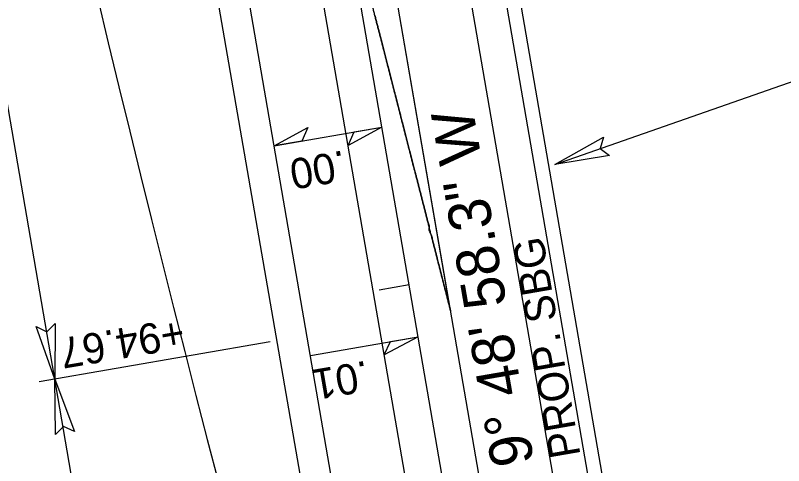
# Model space of a CAD drawing. Extents: x 472216 to 481979, y 489069 to 507339.
# Drawn here: x 478350.7 to 478477.1, y 495204.6 to 495278.7 of the extents above; entities that cross this region are included whole.
import ezdxf

# ---------------------------------------------------------------- set-up
doc = ezdxf.new("R2010")
doc.units = 0
for name, color, linetype in [('Prop Drainage Structure Drop Inlet Grate 2 Narrow Slots and Sag Grates 840 24 CELL', 7, 'Continuous'), ('Prop Drainage Structure Drop Inlet Grate 2 Wide Slots and Sag Grates 840 22 Label', 7, 'Continuous'), ('Prop Drainage Structure Outlet Berm Ditch 850 10 CELL', 7, 'Continuous'), ('Prop Drainage Structure Pipe CSP 15in', 7, 'Continuous'), ('Prop Drainage Structure Pipe RCP 15in Class III Label', 7, 'Continuous'), ('Prop Drainage Structure Pipe RCP 24in Class III Label', 7, 'Continuous'), ('Prop Drainage Structure Tops and Inverts LABEL', 7, 'Continuous'), ('Prop Earthen Structure False Sump CELL', 7, 'Continuous'), ('Prop Erosion Embankment Toe Protection CELL', 7, 'Continuous'), ('Sheet Block Revision CELL', 7, 'Continuous'), ('Sheet North Arrow Point CELL', 7, 'Continuous'), ('Sheet PE Seal Cell', 7, 'Continuous'), ('Sheet Plan And Profile CELL', 7, 'Continuous')]:
    doc.layers.add(name, color=color, linetype=linetype)

msp = doc.modelspace()

# ---------------------------------------------------------------- linework, layer by layer
at = {"layer": 'Prop Drainage Structure Drop Inlet Grate 2 Narrow Slots and Sag Grates 840 24 CELL'}
for points in [[(478393.23569508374, 495257.23309415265), (478398.80687809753, 495260.22674072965), (478397.7929840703, 495258.02160039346)], [(478410.9721711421, 495260.3018751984), (478405.4009881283, 495257.3082286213), (478406.4148821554, 495259.5133689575)], [(478416.93924539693, 495225.8142828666), (478411.36806238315, 495222.82063628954), (478412.38195641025, 495225.0257766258)]]:
    msp.add_lwpolyline(points, close=True, dxfattribs=at)
at = {"layer": 'Prop Drainage Structure Drop Inlet Grate 2 Wide Slots and Sag Grates 840 22 Label'}
for p, q in [((478393.2356950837, 495257.23309415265), (478410.9721711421, 495260.3018751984)), ((478399.20276933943, 495222.74550182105), (478416.93924539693, 495225.8142828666))]:
    msp.add_line(p, q, dxfattribs=at)
at = {"layer": 'Prop Drainage Structure Outlet Berm Ditch 850 10 CELL'}
for points in [[(478448.45988929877, 495255.6645094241), (478439.45206622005, 495254.16063995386), (478447.46857099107, 495258.6548752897), (478446.9103718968, 495256.7651891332)], [(478357.1859936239, 495227.9718257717), (478357.15327096, 495218.83938747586), (478354.0714894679, 495227.49762764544), (478355.8403591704, 495226.62952628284)], [(478357.26770277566, 495209.7076075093), (478357.15327095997, 495218.8393874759), (478360.37416188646, 495210.23192782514), (478358.59153417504, 495211.07141483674)]]:
    msp.add_lwpolyline(points, close=True, dxfattribs=at)
at = {"layer": 'Prop Drainage Structure Pipe RCP 15in Class III Label'}
for p, q in [((478440.75339944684, 495123.3699675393), (478402.71952762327, 495343.1923813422)), ((478422.2853844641, 495230.1086043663), (478402.71952762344, 495343.1923813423)), ((478422.2853844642, 495230.1086043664), (478402.7195276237, 495343.1923813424)), ((478428.92908207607, 495121.3241135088), (478390.8952102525, 495341.1465273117)), ((478418.13010749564, 495246.30395025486), (478418.15149432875, 495246.2205942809)), ((478422.14555012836, 495230.6536138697), (478422.2853844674, 495230.10860435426))]:
    msp.add_line(p, q, dxfattribs=at)
for points in [[(478409.8195535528, 495278.6946420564), (478409.6510963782, 495279.3512101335), (478409.4826392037, 495280.00777821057), (478409.3141820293, 495280.6643462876), (478409.1457248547, 495281.32091436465), (478408.9772676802, 495281.97748244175), (478408.8088105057, 495282.6340505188), (478408.64035333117, 495283.2906185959), (478408.47189615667, 495283.94718667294), (478408.3034389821, 495284.60375475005), (478408.1349818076, 495285.2603228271), (478407.96652463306, 495285.91689090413), (478407.79806745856, 495286.5734589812), (478407.62961028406, 495287.2300270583), (478407.4611531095, 495287.88659513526), (478407.292695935, 495288.54316321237), (478407.12423876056, 495289.1997312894), (478406.95578158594, 495289.8562993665), (478406.78732441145, 495290.5128674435), (478406.618867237, 495291.16943552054), (478406.4504100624, 495291.82600359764), (478406.2819528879, 495292.48257167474), (478406.1134957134, 495293.1391397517), (478405.94503853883, 495293.79570782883), (478405.77658136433, 495294.4522759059), (478405.6081241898, 495295.108843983), (478405.4396670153, 495295.76541206), (478405.2712098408, 495296.42198013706), (478405.1027526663, 495297.0785482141), (478404.9342954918, 495297.73511629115), (478404.7658383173, 495298.39168436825), (478404.5973811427, 495299.0482524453), (478404.4289239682, 495299.7048205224), (478404.26046679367, 495300.3613885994), (478404.09200961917, 495301.0179566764), (478403.9235524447, 495301.67452475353), (478403.7550952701, 495302.33109283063), (478403.5866380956, 495302.9876609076), (478403.4181809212, 495303.64422898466), (478403.24972374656, 495304.3007970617), (478403.08126657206, 495304.9573651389), (478402.91280939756, 495305.6139332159), (478402.744352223, 495306.27050129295), (478402.5758950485, 495306.92706937), (478402.40743787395, 495307.5836374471), (478402.23898069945, 495308.24020552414), (478402.07052352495, 495308.8967736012), (478401.9020663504, 495309.5533416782), (478401.73360917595, 495310.2099097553), (478401.5651520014, 495310.8664778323), (478401.39669482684, 495311.5230459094), (478401.2282376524, 495312.17961398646), (478401.0597804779, 495312.8361820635), (478400.89132330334, 495313.49275014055), (478400.7228661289, 495314.1493182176), (478400.5544089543, 495314.80588629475), (478400.3859517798, 495315.46245437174), (478400.2174946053, 495316.11902244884), (478400.0490374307, 495316.7755905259), (478399.8805802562, 495317.432158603), (478399.7121230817, 495318.08872668), (478399.5436659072, 495318.7452947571), (478399.3752087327, 495319.4018628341), (478399.2067515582, 495320.0584309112), (478399.0382943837, 495320.7149989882), (478398.8698372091, 495321.3715670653), (478398.70138003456, 495322.02813514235), (478398.5329228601, 495322.68470321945), (478398.36446568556, 495323.34127129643), (478398.196008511, 495323.99783937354), (478398.02755133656, 495324.6544074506), (478397.859094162, 495325.3109755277), (478397.69063698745, 495325.96754360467), (478397.52217981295, 495326.62411168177), (478397.35372263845, 495327.2806797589)], [(478409.81955355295, 495278.69464205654), (478409.6510963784, 495279.35121013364), (478409.4826392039, 495280.0077782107), (478409.31418202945, 495280.6643462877), (478409.1457248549, 495281.32091436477), (478408.9772676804, 495281.9774824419), (478408.8088105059, 495282.6340505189), (478408.64035333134, 495283.290618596), (478408.47189615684, 495283.94718667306), (478408.30343898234, 495284.60375475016), (478408.1349818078, 495285.2603228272), (478407.96652463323, 495285.91689090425), (478407.79806745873, 495286.5734589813), (478407.62961028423, 495287.2300270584), (478407.4611531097, 495287.8865951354), (478407.2926959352, 495288.5431632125), (478407.12423876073, 495289.1997312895), (478406.9557815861, 495289.8562993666), (478406.7873244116, 495290.5128674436), (478406.6188672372, 495291.16943552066), (478406.45041006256, 495291.82600359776), (478406.28195288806, 495292.48257167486), (478406.11349571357, 495293.13913975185), (478405.945038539, 495293.79570782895), (478405.7765813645, 495294.452275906), (478405.60812419, 495295.10884398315), (478405.43966701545, 495295.76541206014), (478405.27120984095, 495296.4219801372), (478405.10275266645, 495297.0785482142), (478404.93429549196, 495297.73511629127), (478404.76583831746, 495298.39168436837), (478404.5973811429, 495299.0482524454), (478404.4289239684, 495299.7048205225), (478404.26046679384, 495300.3613885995), (478404.09200961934, 495301.01795667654), (478403.9235524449, 495301.67452475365), (478403.7550952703, 495302.33109283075), (478403.5866380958, 495302.98766090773), (478403.41818092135, 495303.6442289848), (478403.24972374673, 495304.3007970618), (478403.08126657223, 495304.95736513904), (478402.9128093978, 495305.613933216), (478402.7443522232, 495306.27050129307), (478402.5758950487, 495306.9270693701), (478402.4074378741, 495307.5836374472), (478402.2389806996, 495308.24020552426), (478402.0705235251, 495308.8967736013), (478401.90206635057, 495309.55334167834), (478401.7336091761, 495310.20990975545), (478401.56515200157, 495310.86647783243), (478401.396694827, 495311.52304590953), (478401.22823765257, 495312.1796139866), (478401.05978047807, 495312.8361820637), (478400.8913233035, 495313.49275014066), (478400.7228661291, 495314.1493182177), (478400.55440895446, 495314.80588629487), (478400.38595177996, 495315.46245437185), (478400.2174946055, 495316.11902244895), (478400.0490374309, 495316.775590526), (478399.8805802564, 495317.4321586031), (478399.71212308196, 495318.08872668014), (478399.54366590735, 495318.7452947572), (478399.37520873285, 495319.40186283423), (478399.20675155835, 495320.05843091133), (478399.03829438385, 495320.7149989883), (478398.8698372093, 495321.3715670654), (478398.70138003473, 495322.02813514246), (478398.5329228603, 495322.68470321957), (478398.36446568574, 495323.34127129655), (478398.1960085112, 495323.99783937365), (478398.02755133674, 495324.6544074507), (478397.8590941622, 495325.3109755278), (478397.6906369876, 495325.9675436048), (478397.5221798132, 495326.6241116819), (478397.3537226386, 495327.280679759)], [(478422.28538446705, 495230.1086043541), (478422.11692729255, 495230.7651724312), (478421.94847011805, 495231.4217405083), (478421.7800129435, 495232.0783085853), (478421.611555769, 495232.7348766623), (478421.44309859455, 495233.39144473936), (478421.27464142, 495234.0480128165), (478421.1061842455, 495234.7045808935), (478420.937727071, 495235.36114897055), (478420.76926989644, 495236.0177170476), (478420.600812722, 495236.6742851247), (478420.4323555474, 495237.33085320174), (478420.2638983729, 495237.9874212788), (478420.09544119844, 495238.6439893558), (478419.9269840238, 495239.300557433), (478419.7585268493, 495239.95712551), (478419.5900696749, 495240.6136935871), (478419.4216125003, 495241.2702616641), (478419.2531553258, 495241.92682974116), (478419.0846981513, 495242.5833978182), (478418.9162409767, 495243.23996589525), (478418.7477838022, 495243.89653397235), (478418.57932662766, 495244.5531020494), (478418.41086945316, 495245.20967012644), (478418.24241227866, 495245.8662382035), (478418.0739551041, 495246.52280628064), (478417.90549792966, 495247.1793743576), (478417.7370407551, 495247.83594243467), (478417.56858358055, 495248.4925105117), (478417.40012640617, 495249.1490785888), (478417.2316692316, 495249.80564666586), (478417.06321205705, 495250.46221474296), (478416.8947548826, 495251.11878282), (478416.726297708, 495251.7753508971), (478416.5578405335, 495252.4319189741), (478416.389383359, 495253.0884870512), (478416.22092618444, 495253.74505512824), (478416.05246900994, 495254.40162320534), (478415.88401183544, 495255.0581912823), (478415.7155546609, 495255.71475935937), (478415.5470974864, 495256.37132743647), (478415.3786403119, 495257.0278955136), (478415.2101831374, 495257.68446359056), (478415.04172596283, 495258.3410316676), (478414.8732687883, 495258.99759974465), (478414.70481161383, 495259.65416782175), (478414.5363544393, 495260.3107358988), (478414.3678972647, 495260.96730397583), (478414.1994400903, 495261.62387205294), (478414.0309829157, 495262.28044013), (478413.86252574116, 495262.9370082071), (478413.69406856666, 495263.5935762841), (478413.52561139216, 495264.2501443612), (478413.35715421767, 495264.9067124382), (478413.18869704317, 495265.56328051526), (478413.0202398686, 495266.21984859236), (478412.8517826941, 495266.87641666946), (478412.6833255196, 495267.53298474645), (478412.5148683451, 495268.1895528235), (478412.34641117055, 495268.84612090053), (478412.17795399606, 495269.5026889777), (478412.00949682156, 495270.1592570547), (478411.841039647, 495270.8158251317), (478411.6725824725, 495271.47239320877), (478411.504125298, 495272.1289612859), (478411.33566812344, 495272.78552936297), (478411.1672109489, 495273.44209744), (478410.9987537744, 495274.09866551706), (478410.8302965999, 495274.75523359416), (478410.66183942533, 495275.41180167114), (478410.49338225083, 495276.06836974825), (478410.32492507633, 495276.7249378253), (478410.1564679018, 495277.38150590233), (478409.9880107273, 495278.0380739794), (478409.8195535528, 495278.6946420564)], [(478422.2853844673, 495230.1086043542), (478422.1169272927, 495230.7651724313), (478421.9484701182, 495231.4217405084), (478421.7800129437, 495232.0783085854), (478421.61155576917, 495232.73487666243), (478421.4430985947, 495233.3914447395), (478421.27464142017, 495234.04801281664), (478421.10618424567, 495234.7045808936), (478420.93772707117, 495235.36114897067), (478420.7692698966, 495236.0177170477), (478420.6008127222, 495236.6742851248), (478420.43235554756, 495237.33085320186), (478420.26389837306, 495237.9874212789), (478420.0954411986, 495238.64398935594), (478419.926984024, 495239.3005574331), (478419.7585268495, 495239.9571255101), (478419.59006967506, 495240.6136935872), (478419.42161250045, 495241.27026166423), (478419.25315532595, 495241.92682974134), (478419.0846981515, 495242.5833978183), (478418.9162409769, 495243.23996589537), (478418.7477838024, 495243.89653397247), (478418.57932662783, 495244.5531020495), (478418.41086945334, 495245.20967012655), (478418.24241227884, 495245.8662382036), (478418.0739551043, 495246.52280628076), (478417.90549792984, 495247.17937435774), (478417.7370407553, 495247.8359424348), (478417.5685835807, 495248.49251051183), (478417.40012640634, 495249.14907858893), (478417.2316692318, 495249.805646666), (478417.0632120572, 495250.4622147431), (478416.8947548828, 495251.1187828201), (478416.72629770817, 495251.7753508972), (478416.5578405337, 495252.4319189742), (478416.38938335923, 495253.0884870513), (478416.2209261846, 495253.74505512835), (478416.0524690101, 495254.40162320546), (478415.8840118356, 495255.05819128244), (478415.71555466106, 495255.7147593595), (478415.54709748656, 495256.3713274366), (478415.37864031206, 495257.0278955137), (478415.21018313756, 495257.6844635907), (478415.041725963, 495258.3410316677), (478414.87326878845, 495258.99759974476), (478414.704811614, 495259.6541678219), (478414.53635443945, 495260.3107358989), (478414.3678972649, 495260.96730397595), (478414.19944009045, 495261.62387205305), (478414.0309829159, 495262.2804401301), (478413.86252574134, 495262.9370082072), (478413.6940685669, 495263.59357628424), (478413.52561139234, 495264.25014436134), (478413.35715421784, 495264.90671243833), (478413.18869704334, 495265.5632805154), (478413.0202398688, 495266.2198485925), (478412.8517826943, 495266.8764166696), (478412.6833255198, 495267.53298474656), (478412.5148683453, 495268.1895528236), (478412.3464111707, 495268.84612090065), (478412.17795399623, 495269.5026889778), (478412.00949682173, 495270.1592570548), (478411.8410396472, 495270.81582513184), (478411.6725824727, 495271.4723932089), (478411.5041252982, 495272.12896128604), (478411.3356681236, 495272.7855293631), (478411.16721094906, 495273.44209744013), (478410.9987537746, 495274.0986655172), (478410.83029660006, 495274.7552335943), (478410.6618394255, 495275.41180167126), (478410.493382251, 495276.06836974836), (478410.3249250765, 495276.7249378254), (478410.15646790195, 495277.3815059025), (478409.98801072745, 495278.0380739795), (478409.81955355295, 495278.69464205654)], [(478409.81955355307, 495278.6946420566), (478409.9880107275, 495278.0380739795), (478410.156467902, 495277.3815059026), (478410.3249250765, 495276.72493782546), (478410.49338225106, 495276.06836974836), (478410.6618394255, 495275.41180167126), (478410.69145284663, 495275.29638226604)], [(478416.41394262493, 495252.99276640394), (478416.55784053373, 495252.43191897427), (478416.7262977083, 495251.7753508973), (478416.89475488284, 495251.11878282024), (478417.06321205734, 495250.46221474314), (478417.2316692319, 495249.805646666), (478417.40012640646, 495249.149078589), (478417.5685835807, 495248.49251051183), (478417.6027472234, 495248.3593564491)], [(478417.6027472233, 495248.35935644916), (478417.7370407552, 495247.8359424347), (478417.90549792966, 495247.1793743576), (478418.07395510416, 495246.52280628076), (478418.13010749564, 495246.30395025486)], [(478418.15149432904, 495246.2205942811), (478418.2424122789, 495245.86623820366), (478418.41086945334, 495245.20967012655), (478418.57932662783, 495244.5531020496), (478418.74778380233, 495243.8965339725), (478418.9162409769, 495243.2399658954), (478418.91624097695, 495243.2399658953)], [(478418.91624097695, 495243.23996589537), (478418.91624097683, 495243.2399658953), (478419.08469815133, 495242.58339781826), (478419.2531553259, 495241.9268297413), (478419.29771444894, 495241.75315890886)], [(478419.29771444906, 495241.75315890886), (478419.42161250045, 495241.2702616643), (478419.5900696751, 495240.6136935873), (478419.75852684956, 495239.95712551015), (478419.926984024, 495239.30055743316), (478419.97073877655, 495239.1300216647)]]:
    msp.add_spline(points, degree=3, dxfattribs=at)
for points in [[(478410.6914528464, 495275.2963822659), (478410.7377340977, 495275.11599937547), (478410.7840153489, 495274.9356164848), (478410.83029659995, 495274.7552335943), (478410.8864489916, 495274.5363775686), (478410.94260138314, 495274.3175215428), (478410.9987537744, 495274.0986655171), (478411.05490616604, 495273.8798094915), (478411.11105855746, 495273.66095346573), (478411.16721094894, 495273.44209744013), (478411.2233633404, 495273.2232414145), (478411.27951573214, 495273.0043853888), (478411.3356681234, 495272.7855293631), (478411.3918205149, 495272.56667333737), (478411.4479729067, 495272.34781731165), (478411.504125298, 495272.1289612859), (478411.5602776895, 495271.91010526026), (478411.6164300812, 495271.6912492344), (478411.6725824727, 495271.4723932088), (478411.728734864, 495271.25353718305), (478411.7848872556, 495271.0346811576), (478411.8410396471, 495270.8158251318), (478411.8971920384, 495270.59696910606), (478411.95334443, 495270.3781130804), (478412.0094968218, 495270.15925705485), (478412.065649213, 495269.94040102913), (478412.1218016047, 495269.72154500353), (478412.1779539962, 495269.5026889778), (478412.2341063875, 495269.28383295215), (478412.2902587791, 495269.0649769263), (478412.3464111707, 495268.84612090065), (478412.4025635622, 495268.6272648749), (478412.4587159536, 495268.40840884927), (478412.5148683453, 495268.18955282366), (478412.5710207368, 495267.9706967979), (478412.6271731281, 495267.75184077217), (478412.68332551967, 495267.53298474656), (478412.7394779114, 495267.31412872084), (478412.79563030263, 495267.0952726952), (478412.8517826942, 495266.87641666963), (478412.90793508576, 495266.65756064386), (478412.964087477, 495266.4387046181), (478413.02023986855, 495266.21984859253)], [(478413.0202398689, 495266.2198485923), (478413.07639226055, 495266.0009925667), (478413.13254465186, 495265.7821365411), (478413.18869704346, 495265.56328051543), (478413.24484943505, 495265.3444244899), (478413.3010018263, 495265.1255684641), (478413.35715421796, 495264.90671243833), (478413.4133066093, 495264.68785641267), (478413.469459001, 495264.46900038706), (478413.5256113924, 495264.2501443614), (478413.581763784, 495264.03128833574), (478413.63791617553, 495263.81243231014), (478413.69406856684, 495263.5935762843), (478413.7502209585, 495263.3747202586), (478413.80637334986, 495263.1558642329), (478413.86252574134, 495262.93700820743), (478413.89996066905, 495262.7911041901), (478413.9373955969, 495262.6452001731), (478413.9748305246, 495262.49929615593)], [(478413.97483052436, 495262.4992961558), (478413.99354798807, 495262.42634414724), (478414.01226545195, 495262.3533921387), (478414.0309829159, 495262.2804401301), (478414.0871353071, 495262.06158410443), (478414.1432876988, 495261.8427280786), (478414.19944009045, 495261.62387205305), (478414.2555924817, 495261.40501602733), (478414.31174487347, 495261.1861600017), (478414.36789726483, 495260.96730397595), (478414.42404965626, 495260.7484479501), (478414.48020204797, 495260.52959192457), (478414.53635443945, 495260.3107358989), (478414.5925068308, 495260.09187987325), (478414.6486592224, 495259.8730238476), (478414.704811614, 495259.6541678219), (478414.76096400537, 495259.4353117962), (478414.8171163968, 495259.21645577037), (478414.87326878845, 495258.9975997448), (478414.92942118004, 495258.778743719), (478414.9855735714, 495258.5598876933), (478415.04172596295, 495258.34103166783), (478415.0978783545, 495258.12217564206), (478415.15403074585, 495257.90331961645), (478415.21018313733, 495257.68446359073), (478415.2663355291, 495257.4656075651), (478415.3224879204, 495257.24675153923), (478415.378640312, 495257.02789551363), (478415.43479270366, 495256.80903948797), (478415.49094509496, 495256.5901834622), (478415.54709748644, 495256.3713274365), (478415.60324987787, 495256.15247141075), (478415.6594022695, 495255.9336153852), (478415.71555466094, 495255.7147593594), (478415.77170705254, 495255.4959033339), (478415.82785944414, 495255.2770473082), (478415.88401183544, 495255.05819128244), (478415.9401642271, 495254.83933525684), (478415.9963166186, 495254.6204792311), (478416.0524690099, 495254.40162320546), (478416.10862140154, 495254.18276717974), (478416.1647737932, 495253.9639111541), (478416.2209261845, 495253.7450551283), (478416.27707857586, 495253.5261991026), (478416.33323096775, 495253.307343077), (478416.389383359, 495253.08848705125), (478416.39756978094, 495253.0565801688), (478416.4057562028, 495253.02467328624), (478416.41394262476, 495252.99276640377)], [(478419.9707387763, 495239.1300216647), (478420.01230625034, 495238.9680108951), (478420.0538737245, 495238.80600012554), (478420.0954411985, 495238.64398935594), (478420.15159359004, 495238.4251333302), (478420.20774598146, 495238.20627730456), (478420.26389837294, 495237.98742127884), (478420.32005076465, 495237.7685652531), (478420.37620315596, 495237.5497092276), (478420.4323555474, 495237.33085320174), (478420.48850793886, 495237.11199717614), (478420.5446603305, 495236.8931411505), (478420.600812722, 495236.67428512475), (478420.6569651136, 495236.4554290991), (478420.71311750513, 495236.2365730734), (478420.7692698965, 495236.0177170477), (478420.825422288, 495235.7988610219), (478420.88157467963, 495235.58000499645), (478420.93772707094, 495235.3611489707), (478420.9938794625, 495235.14229294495), (478421.05003185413, 495234.92343691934), (478421.10618424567, 495234.7045808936), (478421.16233663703, 495234.48572486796), (478421.2184890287, 495234.2668688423), (478421.27464142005, 495234.0480128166), (478421.3307938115, 495233.82915679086), (478421.386946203, 495233.610300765), (478421.44309859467, 495233.39144473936), (478421.4992509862, 495233.17258871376), (478421.55540337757, 495232.95373268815), (478421.6115557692, 495232.7348766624), (478421.66770816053, 495232.5160206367), (478421.72386055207, 495232.2971646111), (478421.7800129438, 495232.0783085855), (478421.83616533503, 495231.8594525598), (478421.8923177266, 495231.6405965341), (478421.94847011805, 495231.42174050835), (478422.0046225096, 495231.2028844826), (478422.06077490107, 495230.9840284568), (478422.11692729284, 495230.76517243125), (478422.126468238, 495230.727986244), (478422.1360091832, 495230.69080005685), (478422.14555012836, 495230.65361386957)]]:
    msp.add_open_spline(points, degree=3, dxfattribs=at)
at = {"layer": 'Prop Drainage Structure Pipe RCP 24in Class III Label'}
for p, q in [((478452.5777168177, 495125.41582156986), (478414.5438449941, 495345.23823537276)), ((478417.10476470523, 495119.2782594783), (478379.07089288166, 495339.1006732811))]:
    msp.add_line(p, q, dxfattribs=at)
at = {"layer": 'Prop Drainage Structure Tops and Inverts LABEL'}
msp.add_line((478460.4605950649, 495126.77972425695), (478422.4267232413, 495346.6021380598), dxfattribs=at)
at = {"layer": 'Prop Earthen Structure False Sump CELL'}
msp.add_line((478458.16135655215, 495126.3819079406), (478420.1274847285, 495346.2043217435), dxfattribs=at)
at = {"layer": 'Prop Erosion Embankment Toe Protection CELL'}
for p, q in [((478460.4605950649, 495126.77972425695), (478422.4267232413, 495346.6021380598)), ((478412.17796580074, 495118.42582029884), (478374.1440939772, 495338.24823410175))]:
    msp.add_line(p, q, dxfattribs=at)
at = {"layer": 'Sheet Block Revision CELL'}
for p, q in [((478391.6171636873, 495019.03457565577), (478331.6303813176, 495366.8086317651)), ((478439.45206622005, 495254.16063995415), (478566.9997390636, 495298.7021485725)), ((478392.6052053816, 495224.97331306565), (478354.58337114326, 495218.39474109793))]:
    msp.add_line(p, q, dxfattribs=at)
at = {"layer": 'Sheet North Arrow Point CELL'}
msp.add_line((478434.84124076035, 495122.3470404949), (478396.80736887, 495342.16945477), dxfattribs=at)
msp.add_arc((481983.34731236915, 496141.85107528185), 3719.999999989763, 188.99254465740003, 203.74179669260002, dxfattribs=at)
at = {"layer": 'Sheet PE Seal Cell'}
msp.add_line((478415.46452562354, 495234.3376449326), (478410.53772671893, 495233.48520575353), dxfattribs=at)

# ---------------------------------------------------------------- texts
at = {"layer": 'Prop Drainage Structure Drop Inlet Grate 2 Narrow Slots and Sag Grates 840 24 CELL'}
for s, p in [('.00', (478404.66682815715, 495256.50653795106)), ('.01', (478408.44059592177, 495221.9055980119))]:
    msp.add_text(s, height=4.999999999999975, rotation=189.81618406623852, dxfattribs=at).set_placement(p)
at = {"layer": 'Prop Drainage Structure Pipe CSP 15in'}
for s, height, rotation, p in [('PROP. SBG', 4.999999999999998, 99.81611111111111, (478443.6862491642, 495206.3137211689)), ('+94.67', 5.000000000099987, 189.66898194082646, (478377.99723463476, 495228.9449994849))]:
    msp.add_text(s, height=height, rotation=rotation, dxfattribs=at).set_placement(p)
at = {"layer": 'Sheet Plan And Profile CELL'}
msp.add_text('N 9%%d 48\' 58.3" W', height=6.999999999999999, rotation=99.81618406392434, dxfattribs=at).set_placement((478437.6360767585, 495195.91646801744))

doc.saveas('drawing.dxf')
